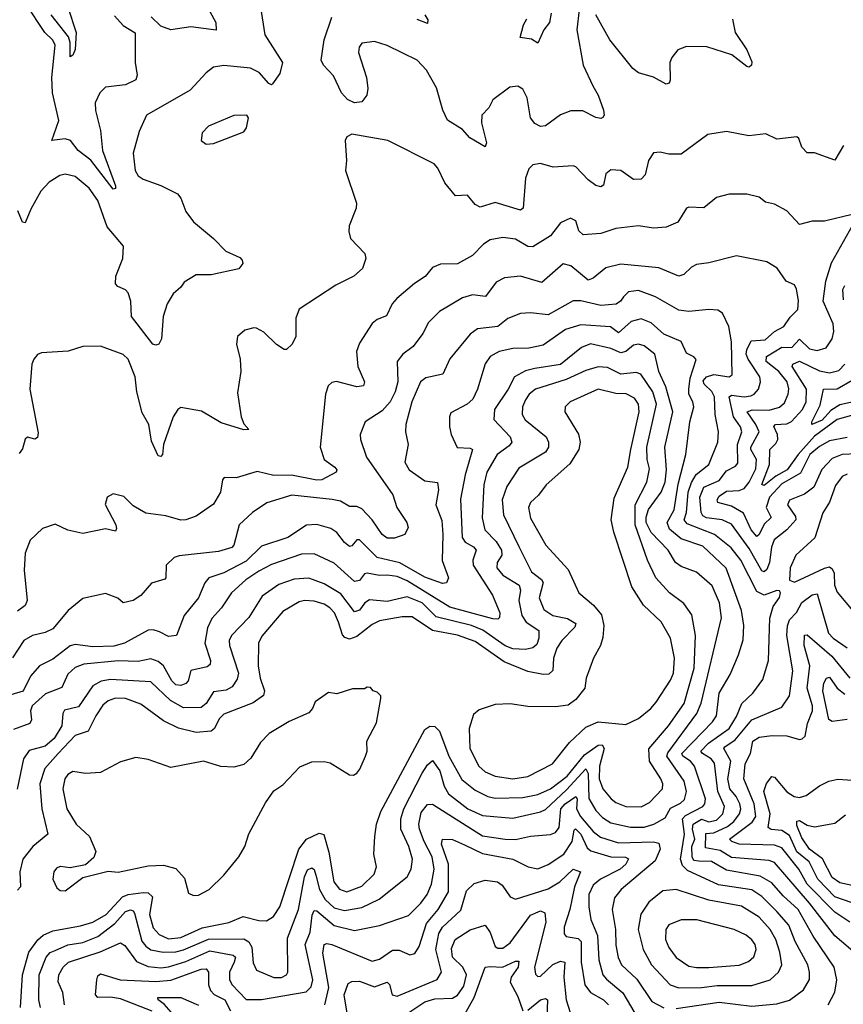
# Model space of a CAD drawing. Extents: x 1603745 to 1745082, y 385868 to 533966.
# Tile 465 of 646: x 1716734 to 1720009, y 463258 to 467176. Entities that reach past the tile are written whole.
import ezdxf

# ---------------------------------------------------------------- set-up
doc = ezdxf.new("R2010")
doc.units = 0

msp = doc.modelspace()

# ---------------------------------------------------------------- linework, layer by layer
at = {"layer": '0CON20XD'}
for points in [[(1717691.1, 467225), (1717708.9, 467115), (1717779.5, 467005), (1717768.9, 466961.1), (1717739.2, 466920.8), (1717735, 466916.7), (1717725, 466921.2), (1717686, 466966), (1717652.3, 466982.3), (1717545, 466993.2), (1717505, 466986.5), (1717476, 466964), (1717411.4, 466895), (1717238.5, 466795), (1717208.7, 466731.3), (1717184.6, 466645), (1717193.1, 466575), (1717204.7, 466554.8), (1717225, 466540.9), (1717295, 466516.2), (1717362, 466482), (1717374.5, 466465), (1717395, 466412), (1717425, 466371.4), (1717504.7, 466304.7), (1717554, 466254), (1717608.6, 466228.6), (1717618.9, 466218.9), (1717620.8, 466205), (1717605, 466184.4), (1717495, 466160.5), (1717435, 466160.6), (1717388.5, 466131.5), (1717375, 466111.4), (1717344.4, 466085), (1717320.6, 466045), (1717304.4, 465995), (1717297.1, 465905), (1717287.1, 465885), (1717275, 465880.6), (1717262.9, 465885), (1717178.5, 465995), (1717175.8, 466055), (1717165, 466088.6), (1717155, 466101.1), (1717123.8, 466113.8), (1717114.4, 466125), (1717116.1, 466155), (1717144.2, 466225), (1717147.1, 466275), (1717081.7, 466351.7), (1717045, 466455.5), (1717010.6, 466505), (1716955, 466551.1), (1716915, 466560.4), (1716893.8, 466556.2), (1716851.4, 466528.6), (1716817.2, 466492.8), (1716777.8, 466422.2), (1716755, 466366.7), (1716745, 466370), (1716726.2, 466415)], [(1717110.6, 467190.6), (1717145, 467152.5), (1717193.6, 467123.6), (1717193.1, 467076.9), (1717192.5, 467005), (1717200.9, 466955), (1717195, 466935.8), (1717155, 466916.2), (1717075, 466907.1), (1717052.9, 466885), (1717034.5, 466845), (1717034.7, 466814.7), (1717055.3, 466735), (1717063.1, 466655), (1717114.3, 466515), (1717115, 466503.3), (1717105, 466501.4), (1717016.6, 466616.6), (1716965.9, 466655), (1716936.2, 466695), (1716915, 466701.6), (1716861.2, 466695), (1716890, 466775), (1716863.7, 466885), (1716861.2, 466945), (1716874.2, 467074.2), (1716865, 467094.6), (1716834.1, 467125), (1716758.8, 467238.8)], [(1716925.3, 467225), (1716958.1, 467125), (1716955, 467056.7), (1716945, 467034.4), (1716935, 467028), (1716934, 467085), (1716927.9, 467107.9), (1716858.3, 467195)], [(1717475.6, 467235), (1717513.3, 467165), (1717515, 467134.3), (1717415, 467146.8), (1717335, 467134.6), (1717295, 467150), (1717256.8, 467186.8)], [(1719013, 466913), (1719034.7, 466875), (1719056.2, 466815), (1719058.1, 466795), (1719053.1, 466786.9), (1719045, 466782.5), (1719025, 466785.7), (1718973.1, 466813.1), (1718925, 466812.5), (1718885, 466796.8), (1718825, 466753.8), (1718805, 466750.4), (1718781.9, 466761.9), (1718765.8, 466785), (1718751.9, 466865), (1718735, 466898.9), (1718715, 466911.5), (1718682.5, 466907.5), (1718615, 466856), (1718598.9, 466825), (1718571.9, 466795), (1718569.8, 466765), (1718590, 466685), (1718585, 466670), (1718524.3, 466705), (1718495, 466738.2), (1718435, 466775.6), (1718416.8, 466815), (1718391.1, 466905), (1718351.9, 466975), (1718315, 467014.2), (1718195, 467073.3), (1718145, 467088.2), (1718095, 467081.5), (1718083.9, 467066.1), (1718081.2, 467045), (1718113.2, 466945), (1718118.3, 466901.7), (1718114.1, 466875), (1718095, 466849.3), (1718065.7, 466844.3), (1718037.8, 466857.8), (1718013.3, 466885), (1717981.9, 466951.9), (1717941.8, 466995), (1717933.3, 467015), (1717944.7, 467095), (1717974.8, 467185.2)], [(1718344.5, 467195), (1718356.9, 467175), (1718355, 467160), (1718315, 467176.1)], [(1718847.9, 467202.1), (1718841.2, 467165), (1718818.6, 467135), (1718795, 467082.5), (1718768.6, 467098.6), (1718724.6, 467104.6), (1718737, 467155), (1718750.5, 467179.5)], [(1718958.9, 467215), (1718949.1, 467135), (1718974.6, 466995), (1719013, 466913)], [(1719568.3, 467178.3), (1719578.6, 467125), (1719625.4, 467055.4), (1719645, 467007.5), (1719643.8, 466995), (1719635, 466986.2), (1719625, 466989.2), (1719566.1, 467036.1), (1719467.1, 467067.1), (1719385, 467069.1), (1719351.4, 467055), (1719327.8, 467025), (1719320, 467005), (1719320.8, 466935), (1719316.9, 466923.1), (1719305, 466919.2), (1719255, 466946.2), (1719195, 466964), (1719171.7, 466981.7), (1719081.4, 467095), (1719025, 467194.5)], [(1717475, 466680), (1717505, 466683.3), (1717625, 466728.8), (1717636, 466745), (1717643.3, 466785), (1717636.7, 466795), (1717585, 466794), (1717485, 466751.9), (1717460, 466725), (1717456, 466695), (1717475, 466680)], [(1720010, 466675), (1719975, 466616.7), (1719895, 466646), (1719865, 466645.8), (1719845, 466668), (1719832.9, 466702.9), (1719825, 466709.2), (1719745, 466700.5), (1719701.3, 466721.3), (1719633.7, 466713.7), (1719545, 466730.8), (1719470.8, 466719.2), (1719365, 466640), (1719315, 466640.6), (1719281.2, 466648.8), (1719255, 466646), (1719234.5, 466615.5), (1719221.8, 466558.2), (1719205, 466540.6), (1719175, 466540), (1719125, 466575.4), (1719085, 466577.5), (1719065, 466562), (1719055, 466516.7), (1719045, 466510.6), (1719025, 466516.4), (1718995, 466538.2), (1718945, 466590), (1718935, 466593.5), (1718855, 466588.9), (1718805, 466603.8), (1718775, 466598.5), (1718758.1, 466581.9), (1718745.3, 466545), (1718735.5, 466425), (1718725, 466417.8), (1718625, 466448.2), (1718565, 466430), (1718545, 466440), (1718515, 466477.5), (1718466.7, 466475), (1718425, 466526.9), (1718396.9, 466585), (1718382.2, 466602.3), (1718197.5, 466695), (1718055, 466720.6), (1718035, 466710), (1718028.1, 466695), (1718033.3, 466615), (1718029.4, 466575), (1718073.5, 466445), (1718071.5, 466425), (1718044.2, 466355), (1718042.3, 466332.3), (1718050, 466305), (1718105.8, 466245), (1718110.8, 466225), (1718097.1, 466185), (1718062, 466155), (1717990.8, 466119.2), (1717845, 466023.3), (1717831.7, 465988.3), (1717832, 465915), (1717817.1, 465885), (1717795, 465862.9), (1717785, 465863.1), (1717755, 465882.7), (1717705, 465931.9), (1717675, 465947.5), (1717665, 465950), (1717629.7, 465940.3), (1717600, 465915), (1717596, 465885), (1717610.8, 465825), (1717613.1, 465775), (1717600.3, 465690.3), (1717614.4, 465595), (1717625, 465567.5), (1717645.6, 465545), (1717625, 465543.5), (1717535, 465571.5), (1717457.4, 465617.4), (1717375, 465632.5), (1717362.5, 465625), (1717344.6, 465595.4), (1717305.9, 465485), (1717302.2, 465445), (1717295, 465436.9), (1717285, 465440.5), (1717258.1, 465498.1), (1717247.5, 465565), (1717220.8, 465610.8), (1717199.2, 465695), (1717193.6, 465755), (1717165, 465824.4), (1717145, 465842.7), (1717055, 465876.7), (1716985, 465875.7), (1716926.4, 465856.4), (1716820.3, 465849.7), (1716805, 465843.8), (1716790, 465825), (1716782.5, 465805), (1716774.6, 465705.4), (1716807.8, 465532.2), (1716805, 465512.5), (1716793.3, 465506.7), (1716765, 465513.8), (1716755, 465506.7), (1716745, 465467.5), (1716731.2, 465448.8)], [(1720045, 466400.8), (1719935, 466373.6), (1719885, 466373.6), (1719835, 466360), (1719785, 466415.6), (1719735, 466441.4), (1719699.4, 466449.4), (1719675, 466469.2), (1719625, 466481.9), (1719555, 466481.9), (1719505, 466468.1), (1719455, 466426.7), (1719395, 466430), (1719385, 466425.8), (1719350.6, 466369.4), (1719305, 466350), (1719255, 466345.8), (1719195, 466355.6), (1719105, 466344.5), (1719045, 466324.1), (1718975, 466320), (1718957.5, 466335), (1718945, 466375.7), (1718924.5, 466385.5), (1718885, 466366.9), (1718844.5, 466315.5), (1718775, 466271.1), (1718755, 466273.2), (1718705, 466301.8), (1718655, 466308.8), (1718605, 466299.5), (1718577.8, 466282.2), (1718535, 466237.3), (1718475, 466204.4), (1718407.1, 466202.9), (1718375, 466190), (1718346.2, 466153.8), (1718303.6, 466126.4), (1718233.5, 466066.5), (1718215.3, 466044.7), (1718192.7, 465997.3), (1718155, 465981.9), (1718135, 465966), (1718085, 465888.8), (1718073.5, 465855), (1718079.1, 465795), (1718104.4, 465735), (1718101.7, 465718.3), (1718075, 465714.6), (1717994, 465736), (1717975, 465732.2), (1717961.2, 465718.8), (1717950, 465685), (1717928.6, 465475), (1717944.2, 465425), (1717987.5, 465395), (1717994.4, 465385), (1717992.5, 465375), (1717935, 465345.2), (1717915, 465343.3), (1717815, 465363.4), (1717745, 465361.9), (1717677.8, 465377.8), (1717595, 465352.5), (1717546.4, 465353.6), (1717540, 465345), (1717532.9, 465295), (1717505, 465247.5), (1717435, 465200.6), (1717395, 465185.6), (1717375, 465184.5), (1717315, 465201.5), (1717235, 465212.2), (1717185, 465241.4), (1717148.3, 465278.3), (1717105, 465288.8), (1717081.2, 465275), (1717074.2, 465245.8), (1717115.6, 465165), (1717119.4, 465150.6), (1717115, 465140.8), (1717075, 465150), (1716985, 465131.1), (1716925, 465144.5), (1716875, 465167.5), (1716825, 465151.4), (1716775.3, 465104.7), (1716755, 465053.3), (1716751.8, 464985), (1716762.9, 464865), (1716755.5, 464845), (1716725, 464822.3)], [(1720025, 465512.5), (1719955, 465500.2), (1719915, 465477.8), (1719875.6, 465445), (1719838.9, 465371.1), (1719765, 465328.5), (1719715.8, 465275), (1719702.5, 465235), (1719722.2, 465195), (1719695, 465168.7), (1719675, 465127.1), (1719665, 465119.6), (1719643.4, 465145), (1719612, 465212), (1719565, 465239.9), (1719510.4, 465255), (1719507.8, 465265), (1719515, 465280), (1719545, 465299.8), (1719595, 465301.5), (1719615, 465310.7), (1719635.4, 465335), (1719661.1, 465388.9), (1719664.3, 465425), (1719641.5, 465465), (1719641.6, 465475), (1719674.8, 465535), (1719661.6, 465565), (1719626.9, 465615), (1719646.7, 465623.3), (1719715, 465621.9), (1719755, 465633.9), (1719775, 465651.2), (1719789.7, 465685), (1719792.9, 465707.1), (1719786.3, 465735), (1719753.3, 465775), (1719702.8, 465815), (1719703.6, 465835), (1719765, 465872.9), (1719805, 465870.6), (1719835, 465904.6), (1719875, 465866.1), (1719905, 465858.8), (1719940.7, 465869.3), (1719964.7, 465905), (1719971.7, 465935), (1719969.2, 465965), (1719929.5, 466055), (1719939.4, 466135), (1719962.5, 466207.5), (1720046.4, 466356.4)], [(1720065, 465447.9), (1720005, 465444.8), (1719965, 465429), (1719924.1, 465385.9), (1719891.8, 465315), (1719855, 465287), (1719795, 465263.3), (1719787.5, 465245), (1719819.2, 465199.2), (1719821.1, 465185), (1719784.8, 465145.2), (1719734.8, 465105.2), (1719723.8, 465076.2), (1719716, 465015), (1719705, 464988.2), (1719695, 464978.9), (1719685, 464982.3), (1719635, 465070.9), (1719565, 465167.7), (1719526.9, 465185), (1719465, 465193.6), (1719450.8, 465200.8), (1719444.2, 465215), (1719438.7, 465275), (1719455.1, 465314.9), (1719515, 465342.2), (1719545, 465380.8), (1719580.9, 465399.1), (1719589.2, 465410.8), (1719589.1, 465485), (1719605.5, 465535.5), (1719599.8, 465555), (1719572.2, 465595), (1719555.5, 465674.5), (1719565, 465681.2), (1719614.9, 465675.1), (1719641.4, 465678.6), (1719655.4, 465685), (1719672.4, 465705), (1719680.5, 465735), (1719677.5, 465755), (1719630.4, 465825), (1719623.2, 465845), (1719625, 465862.2), (1719642.8, 465897.2), (1719698.9, 465901.1), (1719735, 465934.3), (1719772.1, 465955), (1719798, 465992), (1719828.3, 466021.7), (1719831.7, 466058.3), (1719823.7, 466103.7), (1719815, 466120), (1719782.5, 466135), (1719746.9, 466186.9), (1719705, 466212.5), (1719585, 466236.5), (1719475, 466208.1), (1719425, 466201.9), (1719405, 466191.4), (1719375, 466161.9), (1719355.4, 466154.6), (1719275, 466188.2), (1719125, 466202.4), (1719065, 466187.5), (1719015, 466146.9), (1718995, 466139.3), (1718925, 466196.1), (1718895, 466204.5), (1718809.7, 466130.2), (1718725, 466155.4), (1718662.1, 466147.9), (1718628.9, 466131.1), (1718586.4, 466073.6), (1718535, 466080.4), (1718495, 466069.1), (1718403.3, 466015), (1718359.4, 465970.6), (1718337.5, 465927.5), (1718298.9, 465875), (1718257.9, 465845), (1718234.7, 465815.3), (1718237.7, 465735), (1718227, 465695), (1718207, 465655), (1718175, 465619.1), (1718107.3, 465575), (1718087.5, 465525), (1718088.5, 465505), (1718113.1, 465435), (1718217.5, 465285), (1718233.1, 465235), (1718273.6, 465175), (1718278.2, 465155), (1718265, 465127.1), (1718225, 465112.5), (1718195, 465112.8), (1718175, 465127.2), (1718136.2, 465185), (1718095, 465229.5), (1718075, 465238.4), (1718045, 465238.8), (1718009.8, 465259.8), (1717976.5, 465266.5), (1717816.4, 465283.6), (1717716.9, 465253.1), (1717659.5, 465215), (1717606.8, 465165), (1717585.4, 465085), (1717577.8, 465075), (1717525, 465058.9), (1717367.7, 465042.3), (1717347.5, 465035), (1717316.7, 465005), (1717315.6, 464955), (1717310.6, 464949.4), (1717257.3, 464932.7), (1717215, 464884.4), (1717185, 464864.4), (1717145.6, 464855.6), (1717124.2, 464874.2), (1717075, 464892.2), (1716985, 464872.5), (1716926.7, 464825), (1716865, 464751.5), (1716835, 464736.7), (1716785, 464725.3), (1716750, 464705), (1716705, 464636.5)], [(1719948.9, 463255), (1719975.4, 463305.4), (1719984.2, 463355), (1719973.3, 463405), (1719888.9, 463528.9), (1719829.6, 463635), (1719769.6, 463689.6), (1719725, 463740.7), (1719678, 463768), (1719545, 463791.6), (1719485.6, 463825.6), (1719435, 463826.5), (1719415, 463829.7), (1719407.9, 463845), (1719406.5, 463885), (1719418.5, 463915), (1719409.2, 463955), (1719412.7, 463975), (1719445, 463994.3), (1719475, 463983.3), (1719505, 463990.6), (1719529.5, 464015), (1719536.5, 464045), (1719510.3, 464105), (1719496.5, 464216.5), (1719483.7, 464233.7), (1719449.2, 464255), (1719443, 464265), (1719473.1, 464296.9), (1719555.8, 464355), (1719585, 464402.7), (1719605.5, 464454.5), (1719649.6, 464495), (1719689.7, 464550.3), (1719712.2, 464625), (1719716.5, 464793.5), (1719730, 464840), (1719755, 464876.2), (1719760, 464895), (1719755, 464903.3), (1719745, 464904), (1719695, 464886), (1719665, 464899.7), (1719601.7, 465025), (1719563.9, 465073.9), (1719497.3, 465127.3), (1719388.8, 465168.8), (1719376.8, 465185), (1719385.4, 465215), (1719391.9, 465295), (1719405, 465333.5), (1719424, 465366), (1719475, 465406.2), (1719510.6, 465495), (1719513.5, 465535), (1719500.2, 465605), (1719497.4, 465675), (1719486.6, 465696.6), (1719456.1, 465725), (1719451.8, 465738.2), (1719464.6, 465755), (1719495, 465763.3), (1719555, 465754.6), (1719567.3, 465762.7), (1719564.3, 465894.3), (1719554.1, 465954.1), (1719528.2, 466008.2), (1719509.8, 466019.8), (1719475, 466022.3), (1719395.3, 466014.7), (1719355, 466019.3), (1719262.5, 466072.5), (1719195, 466097.5), (1719155, 466092.5), (1719135, 466073.3), (1719123.1, 466055), (1719106.2, 466043.8), (1719045, 466038), (1718965, 466056.8), (1718935, 466057.3), (1718835, 466000.6), (1718765, 466008.9), (1718725, 466006.8), (1718675, 465986.2), (1718635, 465954.2), (1718555, 465945.4), (1718525, 465923.6), (1718445, 465825.6), (1718416.7, 465765), (1718349.2, 465750.8), (1718327.9, 465735), (1718293.5, 465655), (1718269.6, 465565), (1718268.2, 465535), (1718279.1, 465485), (1718266, 465415), (1718282.1, 465385), (1718345, 465340.4), (1718395, 465334), (1718399.4, 465305), (1718389.3, 465245), (1718412.6, 465182.6), (1718417.1, 465127.1)], [(1720010.3, 466060.3), (1720007.6, 466102.4), (1720015, 466118.5)], [(1719345, 463241.2), (1719515, 463266.2), (1719645, 463250.2), (1719745, 463259), (1719795.9, 463274.1), (1719850.4, 463315), (1719874.3, 463355.7), (1719875.3, 463385), (1719867.6, 463415), (1719818, 463508), (1719792.9, 463572.9), (1719745, 463627.5), (1719685, 463686.6), (1719645, 463712.6), (1719512.7, 463732.7), (1719389.7, 463789.7), (1719369.6, 463809.6), (1719361.5, 463835), (1719377.3, 463935), (1719369.6, 463995), (1719381.6, 464008.5), (1719450.3, 464045), (1719458.1, 464055), (1719460.7, 464075), (1719417.5, 464205), (1719401.7, 464225), (1719371, 464245), (1719367.1, 464255), (1719488.9, 464381.1), (1719505.1, 464404.9), (1719515.7, 464495), (1719559.7, 464570.3), (1719591.9, 464648.1), (1719611.5, 464708.5), (1719614.3, 464765), (1719604.8, 464825), (1719543.5, 464993.5), (1719451.1, 465081.1), (1719365, 465110.2), (1719318.7, 465148.7), (1719308.5, 465175), (1719336.3, 465225), (1719352.9, 465327.1), (1719382.9, 465445), (1719399.2, 465575), (1719414.8, 465635), (1719411.2, 465655), (1719395.2, 465685), (1719394.4, 465705), (1719400.6, 465749.4), (1719423.5, 465823.5), (1719414.6, 465834.6), (1719385, 465849.2), (1719364.8, 465894.8), (1719295, 465924.7), (1719245, 465969.7), (1719205, 465985.3), (1719165, 465974.7), (1719115, 465929.6), (1719083.5, 465953.5), (1718965, 465960.8), (1718905, 465942.9), (1718815, 465880), (1718758.1, 465868.1), (1718695, 465867.6), (1718640.8, 465855), (1718604.4, 465835.6), (1718584.3, 465805.7), (1718554.7, 465705), (1718535.3, 465665), (1718513.3, 465645), (1718448.5, 465611.5), (1718442.7, 465595), (1718442.9, 465555), (1718449.1, 465525), (1718473.5, 465473.5), (1718525, 465470.4), (1718534.6, 465464.6), (1718505.9, 465365), (1718487.3, 465267.3), (1718493.9, 465115), (1718505, 465096.7), (1718538.3, 465078.3), (1718548.9, 465065), (1718536.1, 465025), (1718536.7, 465005), (1718613.9, 464885), (1718643.1, 464815), (1718642.6, 464797.4), (1718635, 464790), (1718615, 464791.9), (1718445, 464837.3), (1718275, 464942.8), (1718235, 464960.4), (1718194.8, 464964.8), (1718165, 464963.5), (1718115, 464973.2), (1718105, 464970.5), (1718085, 464944.6), (1718065, 464940.6), (1717985, 465012.8), (1717905, 465049.5), (1717855, 465049.2), (1717735, 465007.6), (1717685, 464981.7), (1717633.4, 464946.5), (1717576.2, 464895), (1717536.1, 464835), (1717497.9, 464792.1), (1717480.5, 464755), (1717470, 464695), (1717493.1, 464625), (1717490.8, 464609.2), (1717479.4, 464600.6), (1717415, 464585.4), (1717403.8, 464545), (1717395, 464533.9), (1717375, 464526.6), (1717355, 464528.6), (1717338.4, 464545), (1717305, 464604.8), (1717285, 464621.1), (1717255, 464632.1), (1717205, 464621.3), (1717125, 464624.5), (1716989.4, 464610.6), (1716955, 464597.3), (1716925, 464570.9), (1716901.9, 464518.1), (1716836.7, 464493.3), (1716783.8, 464445), (1716776.3, 464425), (1716780.6, 464389.4), (1716774.7, 464375.3), (1716709, 464351)], [(1716816, 463245), (1716809.2, 463275), (1716810.8, 463375), (1716838.4, 463445), (1716855, 463463.9), (1716875, 463471.2), (1716925, 463494.5), (1716985, 463503.9), (1717045, 463527.3), (1717111.5, 463578.5), (1717155, 463627.1), (1717175, 463634.1), (1717185, 463630), (1717189.8, 463619.8), (1717219.4, 463509.4), (1717235, 463488.4), (1717255, 463474.5), (1717304.6, 463464.6), (1717355, 463466.7), (1717385, 463473.9), (1717485, 463516.7), (1717625, 463517.5), (1717645, 463505.7), (1717657.5, 463485), (1717662.1, 463422.1), (1717675, 463393.6), (1717743.9, 463363.9), (1717775, 463364), (1717794.6, 463375), (1717800.3, 463385), (1717798.7, 463521.3), (1717842.1, 463635), (1717866, 463765), (1717878, 463792), (1717895, 463801.2), (1717905, 463793.5), (1717911.1, 463771.1), (1717925.7, 463715), (1717948.3, 463675), (1717985, 463642), (1718025, 463630.7), (1718095, 463642.6), (1718163.6, 463676.4), (1718274.8, 463765.2), (1718290.9, 463795), (1718295.3, 463835), (1718281.2, 463885), (1718249.5, 463955), (1718249.6, 463995), (1718261.7, 464035), (1718335, 464177.5), (1718355, 464210.9), (1718375, 464227.7), (1718405, 464186.8), (1718422.1, 464125), (1718439.5, 464095), (1718515.4, 464035), (1718575, 464009.2), (1718695, 463998.1), (1718805, 464023.5), (1718825, 464033.3), (1718908.9, 464111.1), (1718985, 464194.7), (1718995, 464176.2), (1718997.1, 464077.1), (1719025, 464028.8), (1719051, 464001), (1719085, 463980.2), (1719162.9, 463962.9), (1719217, 463963), (1719256.4, 463975), (1719300.4, 463999.6), (1719322.3, 464037.7), (1719362.1, 464057.9), (1719377.5, 464072.5), (1719385.9, 464105), (1719375.9, 464145), (1719307.3, 464245), (1719311.4, 464258.6), (1719426.3, 464415), (1719443.6, 464456.4), (1719524.7, 464795), (1719516.6, 464855), (1719487.1, 464922.9), (1719425, 464976.8), (1719365, 464999.3), (1719341.5, 465015), (1719312.2, 465065), (1719244.6, 465134.6), (1719225.8, 465175), (1719225, 465196), (1719235, 465226.5), (1719284.8, 465295), (1719300.2, 465335), (1719305.8, 465385), (1719300, 465475), (1719331.8, 465615), (1719303.6, 465715), (1719275.2, 465775), (1719260, 465845), (1719217.2, 465877.2), (1719195, 465884.7), (1719175, 465880.3), (1719143.8, 465855), (1719125, 465849.6), (1719085, 465866.7), (1719004.1, 465885.9), (1718968.3, 465871.7), (1718885, 465803.2), (1718782.1, 465787.9), (1718745, 465778.5), (1718702, 465755), (1718676.2, 465705), (1718621.8, 465625), (1718619.6, 465585), (1718684.6, 465515), (1718691.5, 465495), (1718680.6, 465479.4), (1718632.9, 465445), (1718591.6, 465375), (1718579.8, 465325), (1718573.6, 465193.6), (1718583.8, 465145), (1718629.2, 465099.2), (1718649.7, 465065), (1718651.7, 465045), (1718632.7, 465015), (1718631.1, 464995), (1718655.3, 464965), (1718720, 464925), (1718725.2, 464905.2), (1718719.3, 464865), (1718730.2, 464805), (1718748.3, 464778.3), (1718798.5, 464745), (1718798.8, 464715), (1718790.2, 464689.8), (1718774.4, 464675.6), (1718745, 464669.6), (1718695, 464671.6), (1718665, 464683.5), (1718576.2, 464746.2), (1718531.2, 464765), (1718389.9, 464799.9), (1718335, 464854.8), (1718275, 464878.6), (1718195, 464861), (1718125, 464867.4), (1718105.9, 464855), (1718085, 464825.3), (1718065, 464819.1), (1718011.4, 464891.4), (1717945, 464930.9), (1717883.4, 464953.4), (1717825, 464949.8), (1717765, 464928.3), (1717697.9, 464882.1), (1717645, 464796.9), (1717575.9, 464725), (1717567.1, 464705), (1717567.5, 464685), (1717603.6, 464575), (1717599.3, 464550.7), (1717579, 464521), (1717555, 464508.1), (1717505, 464500.6), (1717474.9, 464455.1), (1717455, 464439.2), (1717385, 464437.5), (1717334, 464466), (1717255, 464540.5), (1717095, 464550.4), (1717057.1, 464542.9), (1717025, 464524.7), (1716968.1, 464441.9), (1716912, 464428), (1716905.4, 464415), (1716901, 464365), (1716870.6, 464315), (1716835, 464284.2), (1716771.9, 464268.1), (1716748.8, 464235), (1716723.4, 464113.4)], [(1720075, 465610.4), (1719985, 465584), (1719895, 465518.6), (1719829.2, 465445), (1719786.1, 465385), (1719741.3, 465358.7), (1719695, 465321.4), (1719685.6, 465325.6), (1719715.7, 465405), (1719717.6, 465465), (1719741.3, 465488.7), (1719749, 465505), (1719747.7, 465525), (1719732.6, 465557.4), (1719740, 465565), (1719785, 465567.9), (1719803.9, 465576.1), (1719847.6, 465625), (1719862.2, 465655), (1719862.4, 465705), (1719806.3, 465795), (1719808.5, 465805), (1719835, 465816.1), (1719915, 465778), (1719955, 465770), (1719991, 465779), (1720016, 465805)], [(1716737.5, 463245), (1716745.5, 463375), (1716770.6, 463465), (1716805.5, 463514.5), (1716827.7, 463532.3), (1716865, 463549.3), (1716975, 463569.3), (1717025, 463584.5), (1717077.9, 463615), (1717142, 463685), (1717165, 463694), (1717225, 463702), (1717245, 463701.2), (1717261.4, 463685), (1717249.5, 463615), (1717265, 463562.5), (1717288.7, 463535), (1717325, 463518), (1717375, 463523.6), (1717458.8, 463561.2), (1717565, 463583.5), (1717622.4, 463607.6), (1717685, 463590.8), (1717715, 463590), (1717743.6, 463606.4), (1717768.3, 463645), (1717844.3, 463875), (1717875, 463914.7), (1717925, 463938.8), (1717943.3, 463933.3), (1717962.9, 463862.9), (1717983.5, 463745), (1718005, 463715.9), (1718035, 463704.8), (1718095, 463727.9), (1718144, 463775), (1718153.2, 463805), (1718142.7, 463855), (1718145.9, 463925.9), (1718152.8, 463975), (1718170.5, 464025), (1718345, 464350.6), (1718365.3, 464364.8), (1718385, 464362.9), (1718403.1, 464345), (1718439.8, 464245), (1718492.6, 464152.6), (1718545, 464109.6), (1718595, 464083.9), (1718625, 464077.4), (1718735, 464080), (1718795, 464092.7), (1718845, 464114.9), (1718911.4, 464165), (1718980.2, 464249.8), (1719035, 464288.4), (1719050.6, 464290.6), (1719058.7, 464275), (1719039.3, 464205), (1719038.9, 464155), (1719053, 464115), (1719086.1, 464075), (1719105, 464060.3), (1719145, 464044.3), (1719205, 464042.8), (1719238.8, 464061.2), (1719290, 464115), (1719291.2, 464135), (1719283.2, 464155), (1719238.5, 464225), (1719235.6, 464274.4), (1719314.3, 464365), (1719375.9, 464455), (1719415.8, 464595), (1719420.9, 464725), (1719407.2, 464807.2), (1719375, 464852.9), (1719318.2, 464895), (1719263.1, 464955), (1719230.3, 465025), (1719181.7, 465165), (1719181.1, 465245), (1719228, 465335), (1719238.3, 465388.3), (1719229.3, 465425), (1719228.3, 465475), (1719266.8, 465645), (1719252.1, 465695), (1719204.5, 465764.5), (1719185, 465772), (1719125, 465765.2), (1719071.6, 465791.6), (1719035, 465793.6), (1718985, 465779), (1718906.8, 465743.2), (1718784.8, 465705.2), (1718759.7, 465685), (1718745, 465663.3), (1718733.3, 465635), (1718732.1, 465605), (1718743.5, 465583.5), (1718827.2, 465515), (1718836.7, 465495), (1718836.7, 465475), (1718824.6, 465455), (1718719.3, 465390.7), (1718671.6, 465318.4), (1718652.2, 465265), (1718657.8, 465205), (1718718.7, 465078.7), (1718768.6, 464978.6), (1718808.4, 464948.4), (1718816, 464936), (1718799.2, 464875), (1718818.5, 464828.5), (1718853.8, 464805), (1718913, 464793), (1718945, 464773.3), (1718942, 464758), (1718889.2, 464705), (1718869.4, 464675), (1718856.2, 464635), (1718854.2, 464585.8), (1718838.5, 464571.5), (1718815, 464569.8), (1718755, 464582.4), (1718660.5, 464620.5), (1718545, 464701.6), (1718475, 464726.2), (1718375, 464745.4), (1718295, 464799.2), (1718255, 464800), (1718165, 464783.9), (1718135, 464768.4), (1718075, 464721.4), (1718045, 464710.8), (1718026.9, 464716.9), (1718018, 464728), (1718001.7, 464778.3), (1717985.2, 464815), (1717967.1, 464835), (1717945, 464849.3), (1717905, 464861.9), (1717866.2, 464863.8), (1717845, 464858.6), (1717779.8, 464820.2), (1717697.3, 464722.7), (1717682.9, 464695), (1717682.3, 464605), (1717690.2, 464555), (1717707.5, 464505), (1717703.4, 464486.6), (1717662.2, 464457.8), (1717545, 464411.9), (1717526.5, 464393.5), (1717508.8, 464355), (1717495.6, 464344.4), (1717435, 464339.3), (1717365, 464356.1), (1717306.2, 464385), (1717215, 464451.4), (1717155, 464473.8), (1717115, 464475.7), (1717085, 464464.7), (1717065, 464447.8), (1717036.1, 464405), (1717006.2, 464343.8), (1716955, 464326.7), (1716886.1, 464255), (1716834, 464196), (1716813.9, 464135), (1716821.7, 464035), (1716845.4, 463935), (1716785.4, 463885), (1716745.9, 463835), (1716734.5, 463785), (1716737.6, 463725), (1716725, 463712)], [(1720085, 465662.4), (1719995, 465642.6), (1719959.3, 465620.7), (1719925, 465582), (1719884.7, 465564.7), (1719883.6, 465575), (1719917.7, 465642.3), (1719930, 465705), (1719985, 465707), (1720045, 465741.8)], [(1718695, 464155.3), (1718755, 464163.5), (1718852.9, 464215), (1718920.9, 464299.1), (1718985, 464360), (1719035, 464381.9), (1719145, 464370.6), (1719194.2, 464395), (1719244.3, 464435), (1719265, 464460), (1719322.3, 464547.7), (1719333.3, 464575), (1719338.2, 464635), (1719322.5, 464715), (1719285, 464778.9), (1719215.3, 464845.3), (1719168.4, 464918.4), (1719096.7, 465136.7), (1719086.7, 465185), (1719098.5, 465271.5), (1719151.9, 465395), (1719163.9, 465465), (1719197.6, 465615), (1719195.2, 465645.2), (1719179.4, 465669.4), (1719146.1, 465686.1), (1719105, 465687.9), (1719035, 465705.4), (1718922.5, 465655), (1718902.5, 465635), (1718901.4, 465615), (1718955.8, 465525.8), (1718962.2, 465495), (1718957.7, 465465), (1718921.2, 465408.8), (1718828.1, 465325), (1718797, 465283), (1718765, 465253.8), (1718757.1, 465235), (1718765, 465192), (1718825.8, 465085), (1718915, 464987.5), (1718956.9, 464895), (1719016.4, 464846.4), (1719048, 464808), (1719057.3, 464765), (1719053.1, 464716.9), (1719043.3, 464685), (1719015.8, 464635), (1718986, 464555), (1718980.8, 464515), (1718945, 464470.8), (1718915, 464448.1), (1718865, 464441.1), (1718755, 464443.1), (1718685, 464452.9), (1718625, 464450.8), (1718560.9, 464429.1), (1718538.6, 464411.4), (1718521.5, 464355), (1718523.8, 464275), (1718560, 464205), (1718585, 464182.5), (1718625, 464165.3), (1718695, 464155.3)], [(1720025, 465367.2), (1720005, 465357.4), (1719978, 465322), (1719954.8, 465255.2), (1719927.3, 465212.7), (1719896.5, 465113.5), (1719820.9, 465045), (1719798.2, 464995), (1719795.8, 464945), (1719815, 464936.7), (1719935, 464993), (1719955, 464997.8), (1719965, 464990.9), (1719972.5, 464972.5), (1719974.8, 464924.8), (1719985, 464897.3), (1720053.3, 464815)], [(1718417.1, 465127.1), (1718414, 465024), (1718438.6, 464955), (1718431.2, 464935), (1718415, 464931.8), (1718345, 464956.7), (1718245, 465014.1), (1718155.6, 465035.6), (1718085, 465105.4), (1718075, 465105.5), (1718055, 465082.5), (1718045, 465079.6), (1718025, 465095.3), (1717995, 465134.7), (1717971.2, 465151.2), (1717915, 465167.3), (1717875, 465163.8), (1717800.5, 465115), (1717695, 465081), (1717635, 465020.8), (1717545, 464974.8), (1717485.4, 464955), (1717469.7, 464935), (1717444.2, 464875), (1717387.6, 464805), (1717357.1, 464725), (1717325, 464720.5), (1717290.1, 464740.1), (1717265, 464747.9), (1717245, 464746.2), (1717151.1, 464695), (1717107.7, 464682.3), (1717025, 464680.5), (1716955, 464689.6), (1716935, 464683.9), (1716865, 464631.2), (1716812.3, 464605), (1716777.1, 464562.9), (1716747, 464503), (1716648.6, 464475)], [(1720063.8, 463455), (1719975, 463530.6), (1719875, 463660), (1719735, 463821.4), (1719715, 463829.6), (1719565, 463841.9), (1719519.9, 463869.9), (1719460.6, 463880.6), (1719462.8, 463937.2), (1719495, 463940.5), (1719548.7, 463965), (1719574.1, 463985), (1719595.9, 464015), (1719601.2, 464035), (1719598.3, 464055), (1719583.2, 464085), (1719558.4, 464115), (1719550.6, 464155), (1719561.9, 464225), (1719534.2, 464275), (1719538.3, 464281.7), (1719579.7, 464310.3), (1719645, 464389.6), (1719765, 464440), (1719795.3, 464485), (1719808, 464585), (1719784.5, 464725), (1719786.7, 464763.3), (1719795, 464787.8), (1719823.3, 464816.7), (1719844, 464856), (1719885, 464886.8), (1719905, 464891.2), (1719950, 464735), (1719968.6, 464715), (1720025, 464676.2)], [(1720035, 463584.8), (1719975, 463624.1), (1719865.7, 463735.7), (1719831.8, 463795), (1719765, 463880), (1719735, 463890.5), (1719594.6, 463894.7), (1719565.5, 463905), (1719556.7, 463915), (1719647.1, 463982.9), (1719661.4, 464005), (1719655.2, 464054.8), (1719613.8, 464155), (1719619.3, 464215), (1719639.7, 464255), (1719648.9, 464305), (1719675, 464320.7), (1719726.6, 464326.6), (1719785, 464326.1), (1719835, 464310.8), (1719845.7, 464314.3), (1719857.5, 464325), (1719866.5, 464375), (1719887.1, 464425), (1719887.1, 464445), (1719864.9, 464515), (1719876.6, 464605), (1719853.8, 464685), (1719855, 464727.1), (1719865, 464728.2), (1719963.2, 464643.2), (1720035, 464554.8)], [(1720025, 464390.5), (1719965, 464383.4), (1719951.4, 464391.4), (1719928.1, 464505), (1719932.5, 464535), (1719942.7, 464555), (1719955, 464559.6), (1719984.8, 464515), (1720015, 464491.7)], [(1717425, 463690.8), (1717445, 463692.5), (1717487.5, 463715), (1717545, 463771.4), (1717605.4, 463844.6), (1717629.4, 463885), (1717644.6, 463935.4), (1717711.2, 464058.8), (1717745, 464106.7), (1717779.7, 464130.3), (1717847.5, 464202.5), (1717895, 464222.5), (1717945, 464224.2), (1717967.9, 464217.9), (1718045, 464171.2), (1718060.7, 464169.3), (1718075, 464176.7), (1718087, 464193), (1718109.2, 464245), (1718115.7, 464265), (1718114, 464305), (1718152.3, 464377.7), (1718170, 464475), (1718170, 464485), (1718155, 464500), (1718140, 464505), (1718128.3, 464518.3), (1718115, 464520), (1718105, 464512.5), (1718057, 464513), (1717995, 464493.3), (1717961.7, 464498.3), (1717908.8, 464461.2), (1717898.8, 464435), (1717883, 464417), (1717805, 464382.5), (1717726.2, 464335), (1717690.9, 464299.1), (1717653.5, 464236.5), (1717625, 464211.9), (1717585, 464201.1), (1717533.7, 464203.7), (1717465, 464225.6), (1717335, 464199.2), (1717245, 464232), (1717195, 464240), (1717135, 464222), (1717055, 464180), (1716995, 464175.7), (1716945, 464184.2), (1716925, 464172.5), (1716912.9, 464155), (1716905.4, 464114.6), (1716920.7, 464035), (1716958.9, 463975), (1717011.2, 463925), (1717036.7, 463865), (1717028.3, 463841.7), (1716995, 463812.5), (1716935, 463800), (1716895, 463805.6), (1716880.4, 463799.6), (1716869.5, 463785), (1716865.6, 463755.6), (1716880.9, 463720.9), (1716895, 463710.8), (1716915, 463709.2), (1716985, 463762.5), (1717085, 463786.7), (1717125, 463784), (1717245, 463809.2), (1717305, 463810.6), (1717355, 463798.1), (1717388.9, 463758.9), (1717405, 463700), (1717425, 463690.8)], [(1720045, 463660.7), (1719975.6, 463685.6), (1719908.5, 463755), (1719873.3, 463825), (1719824.9, 463864.9), (1719795, 463929), (1719765, 463949.8), (1719722.6, 463952.6), (1719710.5, 463960.5), (1719718.1, 464015), (1719693.2, 464105), (1719703.2, 464136.8), (1719725, 464164.4), (1719735, 464161.1), (1719785, 464102.4), (1719814.4, 464085), (1719835, 464081.1), (1719861.9, 464088.1), (1719915, 464126.7), (1719951.2, 464145), (1719987.2, 464152.8), (1720065, 464147.7)], [(1716912.2, 463255), (1716905.7, 463305), (1716887, 463347), (1716889.8, 463375), (1716906.7, 463405), (1716927.7, 463425), (1717053.5, 463466.5), (1717135, 463501.8), (1717152.1, 463492.1), (1717197.8, 463427.8), (1717245, 463408.4), (1717295, 463403.1), (1717325, 463406.7), (1717395, 463428.4), (1717489.3, 463470.7), (1717582.7, 463452.7), (1717591.8, 463445), (1717586.7, 463425), (1717567.8, 463385), (1717567.8, 463355), (1717579.4, 463335), (1717635, 463276.8), (1717695, 463276.9), (1717873.1, 463306.9), (1717892.9, 463327.1), (1717899.6, 463355), (1717868.8, 463495), (1717888.7, 463545), (1717897.4, 463612.6), (1717905, 463630.7), (1717915, 463628.9), (1717985, 463570.9), (1718065, 463551.2), (1718165, 463570.9), (1718279.7, 463610.3), (1718329.6, 463660.4), (1718354.2, 463695), (1718372, 463735), (1718382.5, 463795), (1718374.3, 463845), (1718341.9, 463905), (1718323.8, 463955), (1718321.5, 463975), (1718330.2, 464020.2), (1718355, 464052.1), (1718375, 464054), (1718575, 463928.5), (1718665, 463914.1), (1718705, 463913.5), (1718765, 463926.7), (1718845, 463933.1), (1718865, 463940.8), (1718879, 463961), (1718886.5, 464035), (1718903.7, 464055), (1718945, 464084), (1718950.9, 464075), (1718948.8, 464035), (1718963.5, 464005), (1719015, 463944.8), (1719043.1, 463923.1), (1719115, 463900.6), (1719255, 463903.8), (1719275, 463899.1), (1719280.7, 463875), (1719261.2, 463828.8), (1719125.4, 463715), (1719099.4, 463680.6), (1719090.5, 463635), (1719103.7, 463555), (1719105, 463493.3), (1719113.8, 463443.8), (1719127.6, 463415), (1719187.5, 463357.5), (1719248.3, 463268.3), (1719295, 463243.9)], [(1720075, 463723.2), (1719995, 463741.3), (1719965, 463762.6), (1719926.8, 463836.8), (1719874.5, 463875), (1719845, 463920), (1719825, 463969.2), (1719825, 463985.8), (1719835, 463989.6), (1719865, 463970), (1719895, 463963.9), (1719975, 463977.9), (1720018.6, 464011.4)], [(1717947, 463255), (1717962.6, 463325), (1717939, 463461), (1717944.8, 463495.2), (1717955, 463499.6), (1717975, 463496.2), (1718135, 463429.1), (1718165, 463436.8), (1718216.6, 463473.4), (1718242.4, 463472.4), (1718285, 463454.5), (1718305, 463459.5), (1718322.8, 463487.2), (1718351.3, 463578.7), (1718398.5, 463635), (1718438.5, 463705), (1718439, 463815), (1718411.7, 463895), (1718414.6, 463915), (1718455, 463912.8), (1718502.6, 463892.6), (1718575, 463857.4), (1718695.1, 463835.1), (1718756, 463805), (1718795, 463796.9), (1718835, 463813.4), (1718898.1, 463855), (1718930.9, 463905), (1718938.9, 463951.1), (1718944.7, 463955.3), (1718965, 463934.1), (1718990.7, 463880.7), (1719005, 463868.3), (1719085, 463844.5), (1719142.8, 463842.8), (1719155, 463836.7), (1719144.7, 463815), (1719121.9, 463795), (1719043.4, 463755), (1719015, 463731.8), (1718997, 463695), (1718997.3, 463645), (1719005.8, 463595), (1719031.9, 463531.9), (1719037, 463435), (1719053.5, 463375), (1719067.1, 463357.1), (1719132.9, 463302.9), (1719206.9, 463176.9)], [(1718052.7, 463117.3), (1718024.8, 463294.8), (1718040.3, 463339.7), (1718055, 463347.9), (1718085, 463349.2), (1718145, 463327.6), (1718195.3, 463345.3), (1718205, 463336), (1718214.7, 463295), (1718235, 463289.7), (1718393.6, 463356.4), (1718411.8, 463385), (1718388.5, 463475), (1718401, 463539), (1718415.7, 463565), (1718487.6, 463632.4), (1718511.3, 463708.7), (1718541.6, 463738.4), (1718585, 463751.8), (1718633.8, 463745), (1718651.9, 463731.9), (1718685, 463685.6), (1718705, 463676.5), (1718835, 463716.8), (1718881.8, 463745), (1718935, 463794.7), (1718964.4, 463785), (1718939.6, 463725), (1718922.3, 463635), (1718899, 463565), (1718898.6, 463538.6), (1718907.3, 463527.3), (1718955, 463519.3), (1718966.9, 463506.9), (1718966.6, 463425), (1718981.1, 463335), (1719004.2, 463304.2), (1719055, 463274.8), (1719076, 463255)], [(1719355, 463323.3), (1719445, 463324.4), (1719507.5, 463332.5), (1719645, 463332.5), (1719717.8, 463355), (1719751.1, 463385), (1719764.2, 463415), (1719756.9, 463465), (1719741.2, 463515), (1719718, 463555), (1719675, 463603.8), (1719605, 463648), (1719475, 463672), (1719345, 463714.7), (1719291.1, 463708.9), (1719236.1, 463663.9), (1719203.4, 463616.6), (1719193.2, 463555), (1719212.9, 463475), (1719247.1, 463415), (1719320.9, 463335), (1719355, 463323.3)], [(1718277.3, 463222.7), (1718345, 463267.7), (1718385, 463279.8), (1718455, 463282), (1718475, 463293.6), (1718499.8, 463330.2), (1718510.7, 463375), (1718496.5, 463405), (1718454.8, 463445), (1718450.6, 463479.4), (1718465.9, 463515), (1718525, 463553.8), (1718585, 463572.7), (1718605, 463543.5), (1718625, 463487.3), (1718635, 463481.1), (1718655, 463481.1), (1718685, 463502.1), (1718765, 463612.2), (1718805, 463630), (1718821.8, 463621.8), (1718826.8, 463585), (1718780.9, 463405), (1718785, 463377.5), (1718795, 463368.1), (1718805, 463369.1), (1718854.6, 463415.4), (1718885, 463429.3), (1718901.6, 463425), (1718898.3, 463365), (1718907, 463275), (1718922.9, 463225)], [(1719425, 463403.4), (1719475, 463404.4), (1719595, 463413.5), (1719632.7, 463427.3), (1719653.2, 463446.8), (1719662.1, 463475), (1719658.4, 463495), (1719645, 463513.9), (1719622.3, 463532.3), (1719575, 463555.8), (1719426.2, 463593.8), (1719365, 463594), (1719315, 463573.6), (1719302.9, 463555), (1719301.9, 463515), (1719315, 463483.3), (1719344.1, 463444.1), (1719395, 463409.5), (1719425, 463403.4)], [(1718485, 463185.4), (1718541.5, 463285), (1718584.4, 463405.6), (1718605, 463408), (1718654.2, 463405.8), (1718705, 463429.2), (1718718.8, 463428.8), (1718716.2, 463405), (1718687.8, 463365), (1718684.3, 463345), (1718715, 463288.5), (1718735, 463231.1)], [(1717260.2, 463230.2), (1717135, 463279.6), (1717095, 463286.3), (1717044, 463285), (1717035.6, 463295.6), (1717040, 463355), (1717045, 463371.2), (1717055, 463378.5), (1717133.3, 463355), (1717275, 463347.7), (1717335, 463353.2), (1717455, 463397.5), (1717475, 463399.3), (1717484.1, 463385), (1717484.5, 463335), (1717492.3, 463312.3), (1717506.9, 463296.9), (1717549.5, 463275), (1717572, 463232)], [(1717345, 463215.8), (1717308.1, 463258.1), (1717284.4, 463275), (1717282.9, 463285), (1717374.2, 463284.2), (1717445, 463253.7)], [(1718755, 463233.9), (1718805, 463274.8), (1718825, 463281.1), (1718832.7, 463275), (1718830.4, 463205)]]:
    msp.add_lwpolyline(points, dxfattribs=at)

doc.saveas('drawing.dxf')
